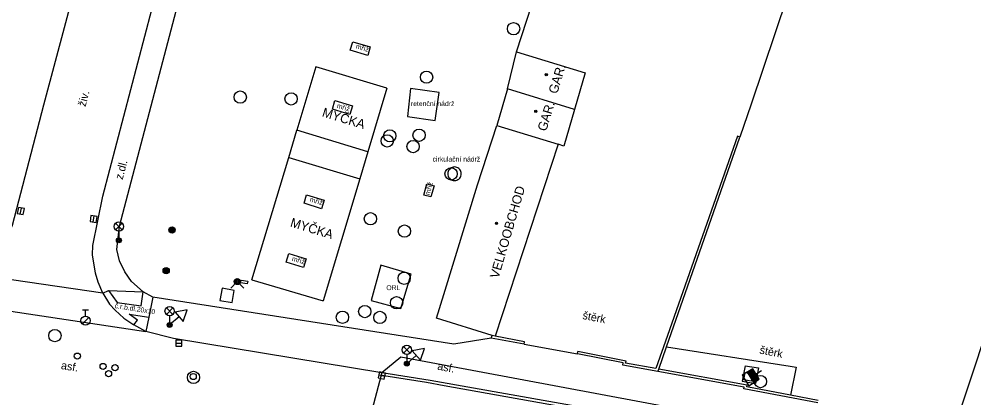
# Model space of a CAD drawing. Extents: x -596229 to -595156, y -1161237 to -1159376.
# Drawn here: x -596087.3 to -596009.7, y -1160282.9 to -1160252.1 of the extents above; entities that cross this region are included whole.
import ezdxf

# ---------------------------------------------------------------- set-up
doc = ezdxf.new("R2010")
doc.units = 0
for name, color, linetype in [('kanalizace - povrch.  znaky - skut. velikost', 7, 'Continuous'), ('Level 25', 7, 'Continuous'), ('Level 26', 7, 'Continuous'), ('Level 27', 7, 'Continuous'), ('Level 28', 7, 'Continuous'), ('Level 31', 7, 'Continuous'), ('Level 33', 7, 'Continuous'), ('Level 34', 7, 'Continuous'), ('Level 39', 7, 'Continuous'), ('plynovod - povrch.  znaky - PRIS skut. velikost', 7, 'Continuous'), ('Specificka linie pasportu komunikaci', 7, 'Continuous'), ('TM - budovy zdene_ betonove - VP', 7, 'Continuous'), ('TM - chodniky - VP', 7, 'Continuous'), ('TM - komunikace - VP', 7, 'Continuous'), ('TM - plot zdeny_ ohradni zed - VP', 7, 'Continuous'), ('TM - podezdivka plotu - VP', 7, 'Continuous'), ('TM - popis objektu', 7, 'Continuous'), ('TM - popis povrchu', 7, 'Continuous'), ('TM - poznamka', 7, 'Continuous'), ('TM - rozhrani mezi zpev. plochami mezi sebou - VP', 7, 'Continuous'), ('TM - rozhrani ploch obecne - NP', 7, 'Continuous'), ('TM - rozhrani ploch obecne - VP', 7, 'Continuous'), ('TM - vjezd na pozemek', 7, 'Continuous')]:
    doc.layers.add(name, color=color, linetype=linetype)

msp = doc.modelspace()

# ---------------------------------------------------------------- linework, layer by layer
at = {"layer": 'kanalizace - povrch.  znaky - skut. velikost'}
for points in [[(-596060.36, -1160254.63), (-596060.15, -1160253.95)], [(-596060.15, -1160253.95), (-596058.73, -1160254.36)], [(-596058.94, -1160255.06), (-596060.36, -1160254.63)], [(-596058.73, -1160254.36), (-596058.94, -1160255.06)], [(-596055.46, -1160257.73), (-596055.72, -1160260.03)], [(-596053.14, -1160258.07), (-596055.46, -1160257.73)], [(-596053.47, -1160260.34), (-596053.14, -1160258.07)], [(-596061.81, -1160259.42), (-596061.6, -1160258.72)], [(-596061.6, -1160258.72), (-596060.18, -1160259.15)], [(-596060.39, -1160259.85), (-596061.81, -1160259.42)], [(-596060.18, -1160259.15), (-596060.39, -1160259.85)], [(-596055.72, -1160260.03), (-596053.47, -1160260.34)], [(-596051.34, -1160264.68), (-596051.35, -1160264.58), (-596051.37, -1160264.49), (-596051.41, -1160264.4), (-596051.47, -1160264.32), (-596051.54, -1160264.25), (-596051.61, -1160264.2), (-596051.7, -1160264.16), (-596051.79, -1160264.13), (-596051.89, -1160264.12), (-596051.99, -1160264.13), (-596052.08, -1160264.16), (-596052.17, -1160264.2), (-596052.24, -1160264.25), (-596052.31, -1160264.32), (-596052.37, -1160264.4), (-596052.41, -1160264.49), (-596052.43, -1160264.58), (-596052.44, -1160264.68), (-596052.43, -1160264.77), (-596052.41, -1160264.86), (-596052.37, -1160264.95), (-596052.31, -1160265.03), (-596052.24, -1160265.1), (-596052.17, -1160265.15), (-596052.08, -1160265.19), (-596051.99, -1160265.22), (-596051.89, -1160265.23), (-596051.79, -1160265.22), (-596051.7, -1160265.19), (-596051.61, -1160265.15), (-596051.54, -1160265.1), (-596051.47, -1160265.03), (-596051.41, -1160264.95), (-596051.37, -1160264.86), (-596051.35, -1160264.77), (-596051.34, -1160264.68)], [(-596054.38, -1160266.4), (-596054.14, -1160265.49)], [(-596054.14, -1160265.49), (-596053.54, -1160265.65)], [(-596053.54, -1160265.65), (-596053.81, -1160266.55)], [(-596064.1, -1160267.07), (-596063.92, -1160266.39)], [(-596063.92, -1160266.39), (-596062.48, -1160266.81)], [(-596053.81, -1160266.55), (-596054.38, -1160266.4)], [(-596062.7, -1160267.51), (-596064.1, -1160267.07)], [(-596062.48, -1160266.81), (-596062.7, -1160267.51)], [(-596065.56, -1160271.85), (-596065.34, -1160271.16)], [(-596065.34, -1160271.16), (-596063.95, -1160271.59)], [(-596064.15, -1160272.29), (-596065.56, -1160271.85)], [(-596063.95, -1160271.59), (-596064.15, -1160272.29)], [(-596057.87, -1160272.1), (-596058.67, -1160274.98)], [(-596055.42, -1160272.83), (-596057.87, -1160272.1)], [(-596056.24, -1160275.63), (-596055.42, -1160272.83)], [(-596058.67, -1160274.98), (-596056.24, -1160275.63)]]:
    msp.add_lwpolyline(points, dxfattribs=at)
at = {"layer": 'Level 25'}
for centre, radius in [((-596074.83, -1160269.24), 0.25), ((-596074.83, -1160269.24), 0.2), ((-596074.83, -1160269.24), 0.15), ((-596074.83, -1160269.24), 0.1), ((-596074.83, -1160269.24), 0.05), ((-596075.31, -1160272.55), 0.25), ((-596075.31, -1160272.55), 0.2), ((-596075.31, -1160272.55), 0.15), ((-596075.31, -1160272.55), 0.1), ((-596075.31, -1160272.55), 0.05)]:
    msp.add_circle(centre, radius, dxfattribs=at)
at = {"layer": 'Level 26'}
msp.add_lwpolyline([(-596070.938, -1160274.968), (-596069.952, -1160275.138), (-596069.782, -1160274.152), (-596070.768, -1160273.982)], close=True, dxfattribs=at)
at = {"layer": 'Level 27'}
for p, q in [((-596087.161, -1160267.945), (-596087.059, -1160267.455)), ((-596081.249, -1160268.597), (-596081.171, -1160268.103)), ((-596074.53, -1160278.44), (-596074.03, -1160278.44)), ((-596058.044, -1160281.027), (-596057.556, -1160281.133))]:
    msp.add_line(p, q, dxfattribs=at)
for points in [[(-596086.916, -1160267.996), (-596086.814, -1160267.506), (-596087.304, -1160267.404), (-596087.406, -1160267.894)], [(-596081.002, -1160268.636), (-596080.924, -1160268.142), (-596081.418, -1160268.064), (-596081.496, -1160268.558)], [(-596074.53, -1160278.69), (-596074.03, -1160278.69), (-596074.03, -1160278.19), (-596074.53, -1160278.19)], [(-596058.098, -1160281.271), (-596057.609, -1160281.378), (-596057.502, -1160280.889), (-596057.991, -1160280.782)]]:
    msp.add_lwpolyline(points, close=True, dxfattribs=at)
for centre in [(-596047.09, -1160252.88), (-596054.16, -1160256.82), (-596069.29, -1160258.44), (-596065.16, -1160258.59), (-596057.15, -1160261.59), (-596054.77, -1160261.54), (-596057.35, -1160262), (-596055.26, -1160262.46), (-596052.17, -1160264.68), (-596058.72, -1160268.33), (-596055.96, -1160269.33), (-596055.98, -1160273.17), (-596056.59, -1160275.15), (-596060.99, -1160276.34), (-596059.18, -1160275.87), (-596057.95, -1160276.35), (-596084.35, -1160277.83), (-596073.09, -1160281.22), (-596027.04, -1160281.56)]:
    msp.add_circle(centre, 0.5, dxfattribs=at)
at = {"layer": 'Level 28'}
for p, q in [((-596082.11, -1160275.735), (-596081.61, -1160275.735)), ((-596081.86, -1160276.235), (-596081.86, -1160275.735)), ((-596082.118, -1160276.882), (-596081.588, -1160276.352)), ((-596027.27, -1160281.452), (-596027.794, -1160280.601)), ((-596027.227, -1160281.426), (-596027.751, -1160280.575)), ((-596027.185, -1160281.4), (-596027.709, -1160280.548)), ((-596027.568, -1160281.636), (-596028.092, -1160280.784)), ((-596027.525, -1160281.61), (-596028.049, -1160280.758)), ((-596027.483, -1160281.583), (-596028.007, -1160280.732)), ((-596027.44, -1160281.557), (-596027.964, -1160280.706)), ((-596027.398, -1160281.531), (-596027.922, -1160280.679)), ((-596027.355, -1160281.505), (-596027.879, -1160280.653)), ((-596027.312, -1160281.479), (-596027.836, -1160280.627)), ((-596027.404, -1160280.948), (-596026.953, -1160280.67))]:
    msp.add_line(p, q, dxfattribs=at)
msp.add_lwpolyline([(-596027.142, -1160281.374), (-596027.666, -1160280.522), (-596028.518, -1160281.046), (-596027.994, -1160281.898)], close=True, dxfattribs=at)
for centre, radius in [((-596081.86, -1160276.61), 0.375), ((-596082.53, -1160279.49), 0.25), ((-596080.43, -1160280.33), 0.25), ((-596079.46, -1160280.43), 0.25), ((-596073.11, -1160281.15), 0.25)]:
    msp.add_circle(centre, radius, dxfattribs=at)
at = {"layer": 'Level 31'}
msp.add_lwpolyline([(-596070.07, -1160273.96), (-596069.54, -1160273.43), (-596069.01, -1160273.96)], dxfattribs=at)
for centre, radius in [((-596069.54, -1160273.43), 0.25), ((-596069.54, -1160273.43), 0.18), ((-596069.54, -1160273.43), 0.11), ((-596079.99, -1160280.92), 0.25)]:
    msp.add_circle(centre, radius, dxfattribs=at)
at = {"layer": 'Level 33'}
for p, q in [((-596079.415, -1160269.22), (-596078.885, -1160268.69)), ((-596079.415, -1160268.69), (-596078.885, -1160269.22)), ((-596079.15, -1160269.33), (-596079.15, -1160270.08)), ((-596075.295, -1160276.1), (-596074.765, -1160275.57)), ((-596075.295, -1160275.57), (-596074.765, -1160276.1)), ((-596075.03, -1160276.21), (-596075.03, -1160276.96)), ((-596056.025, -1160279.25), (-596055.495, -1160278.72)), ((-596056.025, -1160278.72), (-596055.495, -1160279.25)), ((-596055.76, -1160279.36), (-596055.76, -1160280.11))]:
    msp.add_line(p, q, dxfattribs=at)
for centre, radius in [((-596079.15, -1160268.955), 0.375), ((-596079.15, -1160270.08), 0.2), ((-596079.15, -1160270.08), 0.145), ((-596079.15, -1160270.08), 0.0876), ((-596075.03, -1160275.835), 0.375), ((-596075.03, -1160276.96), 0.2), ((-596075.03, -1160276.96), 0.145), ((-596075.03, -1160276.96), 0.0876), ((-596055.76, -1160278.985), 0.375), ((-596055.76, -1160280.11), 0.2), ((-596055.76, -1160280.11), 0.145), ((-596055.76, -1160280.11), 0.0876)]:
    msp.add_circle(centre, radius, dxfattribs=at)
at = {"layer": 'Level 34'}
for p, q in [((-596074.263, -1160276.291), (-596075.03, -1160276.96)), ((-596054.992, -1160279.442), (-596055.76, -1160280.11))]:
    msp.add_line(p, q, dxfattribs=at)
for points in [[(-596074.591, -1160275.914), (-596073.934, -1160276.668), (-596073.61, -1160275.722)], [(-596055.32, -1160279.065), (-596054.664, -1160279.819), (-596054.339, -1160278.873)]]:
    msp.add_lwpolyline(points, close=True, dxfattribs=at)
at = {"layer": 'Level 39'}
for centre, radius in [((-596044.44, -1160256.61), 0.09), ((-596044.44, -1160256.61), 0.0398), ((-596045.29, -1160259.59), 0.09), ((-596045.29, -1160259.59), 0.0398), ((-596048.48, -1160268.7), 0.09), ((-596048.48, -1160268.7), 0.0398)]:
    msp.add_circle(centre, radius, dxfattribs=at)
at = {"layer": 'plynovod - povrch.  znaky - PRIS skut. velikost'}
msp.add_lwpolyline([(-596068.73, -1160273.63), (-596069.27, -1160273.54), (-596069.23, -1160273.31), (-596068.69, -1160273.4), (-596068.73, -1160273.63)], dxfattribs=at)
at = {"layer": 'Specificka linie pasportu komunikaci'}
for points in [[(-596080.46, -1160274.38), (-596090.32, -1160272.93)], [(-596079.99, -1160274.16), (-596077.17, -1160274.27)], [(-596094.43, -1160274.86), (-596076.97, -1160277.48)], [(-596034.66, -1160278.73), (-596024.62, -1160280.32), (-596024.15, -1160280.39), (-596024.61, -1160282.67)], [(-596010.15, -1160289.38), (-596010.93, -1160288.05), (-596056.25, -1160279.58), (-596057.8, -1160280.84)], [(-596057.86, -1160281.04), (-596059.48, -1160287.2)], [(-596057.8, -1160280.84), (-596057.84, -1160280.98), (-596057.86, -1160281.04)], [(-596052.74, -1160281.9), (-596054.17, -1160281.65), (-596057.63, -1160281.09), (-596057.86, -1160281.04)], [(-596010.03, -1160289.62), (-596012.15, -1160289.24), (-596037.24, -1160284.66), (-596052.74, -1160281.9)]]:
    msp.add_lwpolyline(points, dxfattribs=at)
at = {"layer": 'TM - budovy zdene_ betonove - VP'}
for points in [[(-596047.58, -1160257.77), (-596046.86, -1160254.76)], [(-596046.86, -1160254.76), (-596041.27, -1160256.46)], [(-596041.27, -1160256.46), (-596042.14, -1160259.44)], [(-596047.58, -1160257.77), (-596048.45, -1160260.75)], [(-596042.14, -1160259.44), (-596047.58, -1160257.77)], [(-596042.14, -1160259.44), (-596043, -1160262.42)], [(-596050.02, -1160265.58), (-596048.45, -1160260.75)], [(-596048.45, -1160260.75), (-596043.48, -1160262.27)], [(-596043.48, -1160262.27), (-596048.58, -1160277.88)], [(-596043, -1160262.42), (-596043.48, -1160262.27)], [(-596052.77, -1160274.49), (-596050.02, -1160265.58)], [(-596010.43, -1160282.79), (-596005.92, -1160269.18)], [(-596053.36, -1160276.41), (-596052.77, -1160274.49)], [(-596048.84, -1160277.81), (-596053.36, -1160276.41)], [(-596048.58, -1160277.88), (-596048.84, -1160277.81)], [(-596011.1, -1160284.74), (-596010.43, -1160282.79)]]:
    msp.add_lwpolyline(points, dxfattribs=at)
at = {"layer": 'TM - chodniky - VP'}
for points in [[(-596077.17, -1160274.27), (-596078.12, -1160273.43), (-596078.68, -1160272.64), (-596079.09, -1160271.76), (-596079.33, -1160270.82), (-596079.1, -1160268.93), (-596070.72, -1160236.98), (-596068.67, -1160232.39)], [(-596076.38, -1160274.71), (-596077.17, -1160274.27)], [(-596048.91, -1160278.04), (-596051.94, -1160278.53), (-596076.38, -1160274.71)]]:
    msp.add_lwpolyline(points, dxfattribs=at)
at = {"layer": 'TM - komunikace - VP'}
for points in [[(-596078.69, -1160234.05), (-596081.55, -1160244.92), (-596082.66, -1160249.23), (-596085.27, -1160259.1), (-596087.83, -1160268.87), (-596088.22, -1160269.8), (-596088.68, -1160270.7), (-596089.21, -1160271.57), (-596089.81, -1160272.38), (-596090.32, -1160272.93)], [(-596081.27, -1160270.49), (-596080.46, -1160266.5), (-596072.49, -1160236.13)], [(-596080.46, -1160274.38), (-596080.84, -1160273.48), (-596081.06, -1160272.75), (-596081.28, -1160271.25), (-596081.27, -1160270.49)], [(-596080.46, -1160274.38), (-596079.9, -1160275.26), (-596079.46, -1160275.77), (-596078.74, -1160276.42), (-596077.93, -1160276.95)], [(-596076.97, -1160277.48), (-596077.93, -1160276.95)], [(-596057.8, -1160280.84), (-596074.72, -1160278.06), (-596076.97, -1160277.48)], [(-596010.15, -1160289.38), (-596012.56, -1160288.94), (-596037.2, -1160284.44), (-596053.87, -1160281.48), (-596057.8, -1160280.84)]]:
    msp.add_lwpolyline(points, dxfattribs=at)
at = {"layer": 'TM - plot zdeny_ ohradni zed - VP'}
for points in [[(-596046.86, -1160254.76), (-596044.79, -1160248.41)], [(-596024.87, -1160250.3), (-596027.79, -1160259.01)], [(-596027.79, -1160259.01), (-596028.71, -1160261.7)], [(-596028.71, -1160261.7), (-596028.91, -1160261.62), (-596034.6, -1160277.83)], [(-596046.2, -1160278.32), (-596048.58, -1160277.88)], [(-596034.6, -1160277.83), (-596035.54, -1160280.51)], [(-596037.96, -1160279.9), (-596041.87, -1160279.12)], [(-596037.99, -1160280.07), (-596037.96, -1160279.9)], [(-596035.54, -1160280.51), (-596037.99, -1160280.07)], [(-596024.61, -1160282.67), (-596028.16, -1160282), (-596028.13, -1160281.85), (-596035.3, -1160280.55)], [(-596022.35, -1160283.09), (-596024.61, -1160282.67)]]:
    msp.add_lwpolyline(points, dxfattribs=at)
at = {"layer": 'TM - podezdivka plotu - VP'}
for points in [[(-596034.66, -1160278.73), (-596028.71, -1160261.7)], [(-596048.91, -1160278.04), (-596048.84, -1160277.81)], [(-596046.24, -1160278.52), (-596048.91, -1160278.04)], [(-596046.24, -1160278.52), (-596046.2, -1160278.32)], [(-596035.3, -1160280.55), (-596034.66, -1160278.73)], [(-596041.91, -1160279.32), (-596041.87, -1160279.12)], [(-596035.37, -1160280.74), (-596038.22, -1160280.23), (-596038.19, -1160280.05), (-596041.91, -1160279.32)], [(-596035.37, -1160280.74), (-596035.3, -1160280.55)], [(-596022.39, -1160283.29), (-596028.39, -1160282.16), (-596028.36, -1160282.01), (-596035.37, -1160280.74)]]:
    msp.add_lwpolyline(points, dxfattribs=at)
at = {"layer": 'TM - rozhrani mezi zpev. plochami mezi sebou - VP'}
for points in [[(-596080.46, -1160274.38), (-596079.99, -1160274.16)], [(-596079.99, -1160274.16), (-596079.29, -1160275.13), (-596077.35, -1160275.41), (-596077.17, -1160274.27)], [(-596076.38, -1160274.71), (-596076.71, -1160276.33)], [(-596077.93, -1160276.95), (-596077.65, -1160276.56), (-596078.32, -1160276.07), (-596076.71, -1160276.33)], [(-596076.71, -1160276.33), (-596076.97, -1160277.48)]]:
    msp.add_lwpolyline(points, dxfattribs=at)
at = {"layer": 'TM - rozhrani ploch obecne - NP'}
for points in [[(-596028.29, -1160280.27), (-596028.52, -1160281.53)], [(-596028.29, -1160280.27), (-596027.19, -1160280.45)], [(-596027.19, -1160280.45), (-596027.44, -1160281.73)], [(-596028.52, -1160281.53), (-596027.44, -1160281.73)]]:
    msp.add_lwpolyline(points, dxfattribs=at)
at = {"layer": 'TM - rozhrani ploch obecne - VP'}
for points in [[(-596063.15, -1160255.98), (-596064.7, -1160261.14)], [(-596057.38, -1160257.71), (-596063.15, -1160255.98)], [(-596057.38, -1160257.71), (-596058.92, -1160262.88)], [(-596065.36, -1160263.34), (-596064.7, -1160261.14)], [(-596058.92, -1160262.88), (-596064.7, -1160261.14)], [(-596068.35, -1160273.3), (-596065.36, -1160263.34)], [(-596065.36, -1160263.34), (-596059.59, -1160265.08)], [(-596058.92, -1160262.88), (-596059.59, -1160265.08)], [(-596059.59, -1160265.08), (-596062.56, -1160275.01)], [(-596068.35, -1160273.3), (-596062.56, -1160275.01)], [(-596027.8, -1160281.53), (-596028.39, -1160281.42), (-596028.28, -1160280.83), (-596027.69, -1160280.94), (-596027.8, -1160281.53)]]:
    msp.add_lwpolyline(points, dxfattribs=at)
at = {"layer": 'TM - vjezd na pozemek'}
msp.add_lwpolyline([(-596046.24, -1160278.52), (-596041.91, -1160279.32)], dxfattribs=at)

# ---------------------------------------------------------------- texts
at = {"layer": 'TM - popis objektu'}
for s, rotation, p in [('GAR.', 72.97, (-596043.56, -1160258.23)), ('MYČKA', 343, (-596062.7, -1160260)), ('GAR.', 72.97, (-596044.45, -1160261.27)), ('VELKOOBCHOD', 73.7, (-596048.32, -1160273.23)), ('MYČKA', 343, (-596065.29, -1160268.95))]:
    msp.add_text(s, height=0.75, rotation=rotation, dxfattribs=at).set_placement(p)
at = {"layer": 'TM - popis povrchu'}
for s, height, rotation, p in [('živ.', 0.65, 75.29503, (-596081.86, -1160259.26)), ('z.dl.', 0.65, 75.30306, (-596078.85, -1160265.19)), ('č.r.b.dl.20x10', 0.4, 351, (-596079.51, -1160275.58)), ('štěrk', 0.65, 349, (-596041.53, -1160276.47)), ('štěrk', 0.65, 349, (-596027.15, -1160279.28)), ('asf.', 0.65, 351, (-596083.88, -1160280.54)), ('asf.', 0.65, 349.52874, (-596053.32, -1160280.59))]:
    msp.add_text(s, height=height, rotation=rotation, dxfattribs=at).set_placement(p)
at = {"layer": 'TM - poznamka'}
for rotation, p in [(344, (-596059.94, -1160254.48)), (344, (-596061.48, -1160259.31)), (75, (-596053.92, -1160266.44)), (344, (-596063.68, -1160266.93)), (344, (-596065.13, -1160271.74))]:
    msp.add_text('mříž', height=0.4, rotation=rotation, dxfattribs=at).set_placement(p)
for s, p in [('retenční nádrž', (-596055.43, -1160259.17)), ('cirkulační nádrž', (-596053.67, -1160263.68)), ('ORL', (-596057.43, -1160274.13))]:
    msp.add_text(s, height=0.4, dxfattribs=at).set_placement(p)

doc.saveas('drawing.dxf')
